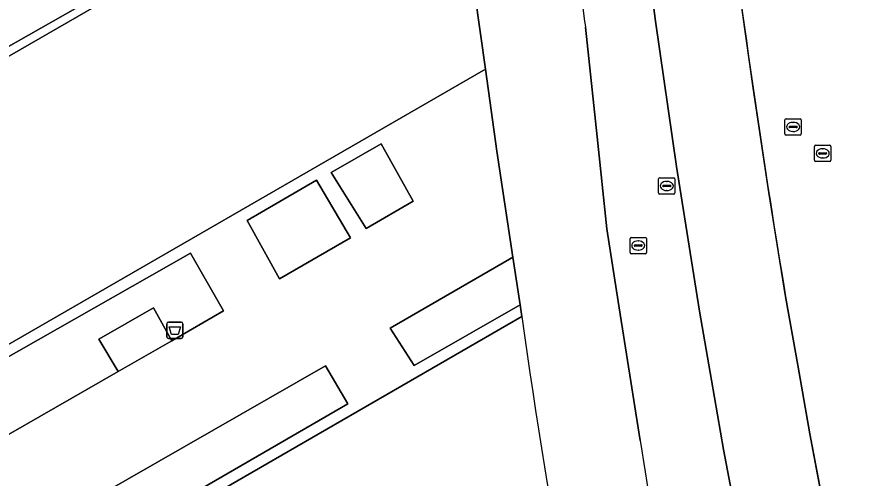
# Model space of a CAD drawing. Extents: x 155018 to 156648, y 383979 to 385733.
# Drawn here: x 155964.6 to 156016.6, y 385119.8 to 385148 of the extents above; entities that cross this region are included whole.
import ezdxf

# ---------------------------------------------------------------- set-up
doc = ezdxf.new("R2010")
doc.units = 0
for name, color, linetype in [('IMGEO_Afvalbak', 7, 'Continuous'), ('IMGEO_Groenvoorziening', 7, 'Continuous'), ('IMGEO_Lijnafwatering', 7, 'Continuous'), ('IMGEO_Pand', 7, 'Continuous'), ('IMGEO_Parkeervlak_gesloten', 7, 'Continuous'), ('IMGEO_Parkeervlak_open', 7, 'Continuous'), ('IMGEO_Rijbaan_lokaal_gesloten', 7, 'Continuous'), ('IMGEO_Rijbaan_regionaal_gesloten', 7, 'Continuous'), ('IMGEO_Rioolput', 7, 'Continuous'), ('IMGEO_Voetpad_gesloten', 7, 'Continuous')]:
    doc.layers.add(name, color=color, linetype=linetype)

msp = doc.modelspace()

# ---------------------------------------------------------------- linework, layer by layer
at = {"layer": 'IMGEO_Afvalbak'}
for p, q in [((155973.793, 385128.442), (155973.793, 385129.242)), ((155973.793, 385129.242), (155973.793, 385128.442)), ((155973.893, 385129.342), (155974.683, 385129.342)), ((155974.683, 385129.342), (155973.893, 385129.342)), ((155974.783, 385129.242), (155974.783, 385128.442)), ((155974.783, 385128.442), (155974.783, 385129.242)), ((155974.683, 385128.342), (155973.893, 385128.342)), ((155973.893, 385128.342), (155974.683, 385128.342))]:
    msp.add_line(p, q, dxfattribs=at)
msp.add_lwpolyline([(155973.936, 385129.056), (155974.64, 385129.056), (155974.491, 385128.586), (155974.085, 385128.586), (155973.936, 385129.056)], dxfattribs=at)
for centre, start, end in [((155973.893, 385129.242), 90, 180), ((155973.893, 385129.242), 90, 180), ((155974.683, 385129.242), 0, 90), ((155974.683, 385129.242), 360, 90), ((155973.893, 385128.442), 180, 270), ((155973.893, 385128.442), 180, 270), ((155974.683, 385128.442), 270, 0), ((155974.683, 385128.442), 270, 0)]:
    msp.add_arc(centre, 0.1, start, end, dxfattribs=at)
at = {"layer": 'IMGEO_Groenvoorziening'}
for points in [[(155974.094, 385128.186), (155977.253, 385130.029), (155975.235, 385133.568), (155961.186, 385125.568), (155952.921, 385139.818), (155953.439, 385140.153), (155969.245, 385149.163), (155967.443, 385152.314), (155963.396, 385150), (155948.173, 385141.295), (155948.462, 385140.816), (155960.411, 385120.341), (155970.829, 385126.313), (155969.632, 385128.302), (155972.983, 385130.221)], [(155986.894, 385140.246), (155983.854, 385138.5), (155985.979, 385135.06), (155988.86, 385136.738)], [(155982.951, 385138.036), (155978.708, 385135.563), (155980.693, 385131.983), (155985.028, 385134.5)], [(155995.394, 385130.401), (155994.957, 385133.315), (155994.749, 385133.194), (155987.462, 385128.963), (155988.92, 385126.688)], [(155984.87, 385124.337), (155983.49, 385126.669), (155964.536, 385115.784), (155963.497, 385115.107), (155968.918, 385105.667), (155971.184, 385106.98), (155967.059, 385114), (155967.66, 385114.349)]]:
    msp.add_lwpolyline(points, close=True, dxfattribs=at)
at = {"layer": 'IMGEO_Lijnafwatering'}
for points in [[(156011.705, 385130.535), (156011.639, 385130.91), (156010.612, 385137.281), (156009.654, 385143.662), (156008.763, 385150.054)], [(156015.267, 385111.119), (156013.109, 385122.501), (156012.376, 385126.706), (156011.705, 385130.535)]]:
    msp.add_lwpolyline(points, dxfattribs=at)
at = {"layer": 'IMGEO_Pand'}
msp.add_lwpolyline([(155961.404, 385126.407), (155993.292, 385144.816), (155990.981, 385161.142), (155953.759, 385139.65)], close=True, dxfattribs=at)
msp.add_lwpolyline([(155995.502, 385129.68), (155967.989, 385113.761), (155985.57, 385083.414), (156002.342, 385093.105)], dxfattribs=at)
msp.add_arc((156395.94, 385185.64), 404.329, 187.95539, 193.23, dxfattribs=at)
at = {"layer": 'IMGEO_Parkeervlak_gesloten'}
for points in [[(156002.526, 385156.663), (156003.675, 385147.76), (156004.955, 385138.874), (156006.366, 385130.008), (156007.107, 385125.782), (156007.846, 385121.543), (156011.424, 385102.671), (156013.898, 385093.572)], [(156017.905, 385096.803), (156016.745, 385103.324), (156013.109, 385122.501), (156012.376, 385126.706), (156011.639, 385130.91)]]:
    msp.add_lwpolyline(points, dxfattribs=at)
msp.add_arc((156609.128, 385230.455), 605.725, 186.934245, 189.458939, dxfattribs=at)
at = {"layer": 'IMGEO_Parkeervlak_open'}
for points in [[(155986.205, 385231.128), (155988.549, 385176.926), (155988.68, 385176.076), (155989.564, 385170.336), (155990.299, 385165.57), (155990.923, 385161.52), (155990.981, 385161.142), (155993.292, 385144.816), (155993.984, 385139.802), (155994.957, 385133.315), (155995.394, 385130.401), (155995.502, 385129.68)], [(156002.741, 385122.099), (156001.405, 385130.607), (156000.707, 385135.052), (156000.107, 385140.688), (155999.392, 385147.401)]]:
    msp.add_lwpolyline(points, dxfattribs=at)
for centre, radius, start, end in [((156470.198, 385214.545), 475.57, 186.13618, 188.11645), ((156395.94, 385185.64), 404.329, 187.95539, 193.23), ((156198.007, 385151.842), 197.518, 188.66074, 194.70574)]:
    msp.add_arc(centre, radius, start, end, dxfattribs=at)
at = {"layer": 'IMGEO_Rijbaan_lokaal_gesloten'}
for points in [[(156013.898, 385093.572), (156011.424, 385102.671), (156007.846, 385121.543), (156007.107, 385125.782), (156006.366, 385130.008), (156004.955, 385138.874), (156003.675, 385147.76), (156002.526, 385156.663), (156001.452, 385165.683), (156000.538, 385174.721), (155999.784, 385183.773), (155999.079, 385192.811), (155998.486, 385201.858), (155998.004, 385210.91), (155997.646, 385219.84), (155997.379, 385228.772)], [(155953.759, 385139.65), (155990.981, 385161.142)], [(155969.245, 385149.163), (155953.439, 385140.153)], [(155999.392, 385147.401), (156000.107, 385140.688), (156000.707, 385135.052), (156001.405, 385130.607), (156002.741, 385122.099)], [(156006.534, 385076.842), (156002.342, 385093.105), (155985.57, 385083.414), (155967.989, 385113.761), (155995.502, 385129.68), (155995.394, 385130.401), (155988.92, 385126.688), (155987.462, 385128.963), (155994.749, 385133.194), (155994.957, 385133.315), (155993.984, 385139.802), (155993.292, 385144.816), (155961.404, 385126.407)], [(155961.186, 385125.568), (155975.235, 385133.568), (155977.253, 385130.029), (155974.094, 385128.186), (155970.829, 385126.313), (155960.411, 385120.341)]]:
    msp.add_lwpolyline(points, dxfattribs=at)
for points in [[(155986.894, 385140.246), (155988.86, 385136.738), (155985.979, 385135.06), (155983.854, 385138.5)], [(155982.951, 385138.036), (155985.028, 385134.5), (155980.693, 385131.983), (155978.708, 385135.563)], [(155984.87, 385124.337), (155967.66, 385114.349), (155967.059, 385114), (155971.184, 385106.98), (155968.918, 385105.667), (155963.497, 385115.107), (155964.536, 385115.784), (155983.49, 385126.669)]]:
    msp.add_lwpolyline(points, close=True, dxfattribs=at)
for centre, radius, start, end in [((156470.198, 385214.545), 475.57, 186.13618, 188.11645), ((156198.007, 385151.842), 197.518, 188.66074, 194.70574)]:
    msp.add_arc(centre, radius, start, end, dxfattribs=at)
at = {"layer": 'IMGEO_Rijbaan_regionaal_gesloten'}
msp.add_lwpolyline([(156011.639, 385130.91), (156012.376, 385126.706), (156013.109, 385122.501), (156016.745, 385103.324), (156017.905, 385096.803)], dxfattribs=at)
msp.add_arc((156609.128, 385230.455), 605.725, 186.934245, 189.458939, dxfattribs=at)
at = {"layer": 'IMGEO_Rioolput'}
for p, q in [((156011.595, 385140.864), (156011.595, 385141.716)), ((156011.67, 385141.79), (156012.522, 385141.79)), ((156012.596, 385141.716), (156012.596, 385140.864)), ((156011.854, 385141.284), (156011.854, 385141.296)), ((156012.292, 385141.247), (156011.894, 385141.247)), ((156011.897, 385141.333), (156012.295, 385141.333)), ((156012.083, 385141.57), (156012.108, 385141.57)), ((156012.338, 385141.296), (156012.338, 385141.284)), ((156012.522, 385140.79), (156011.67, 385140.79)), ((156012.106, 385141.01), (156012.081, 385141.01)), ((156013.403, 385139.244), (156013.403, 385140.096)), ((156013.478, 385140.17), (156014.33, 385140.17)), ((156014.404, 385140.096), (156014.404, 385139.244)), ((156013.662, 385139.664), (156013.662, 385139.676)), ((156014.1, 385139.627), (156013.702, 385139.627)), ((156013.705, 385139.713), (156014.103, 385139.713)), ((156013.891, 385139.95), (156013.916, 385139.95)), ((156014.146, 385139.676), (156014.146, 385139.664)), ((156014.33, 385139.17), (156013.478, 385139.17)), ((156013.914, 385139.39), (156013.889, 385139.39)), ((156003.871, 385137.25), (156003.871, 385138.102)), ((156003.946, 385138.176), (156004.798, 385138.176)), ((156004.872, 385138.102), (156004.872, 385137.25)), ((156004.13, 385137.67), (156004.13, 385137.682)), ((156004.568, 385137.633), (156004.17, 385137.633)), ((156004.173, 385137.719), (156004.571, 385137.719)), ((156004.359, 385137.956), (156004.384, 385137.956)), ((156004.614, 385137.682), (156004.614, 385137.67)), ((156004.798, 385137.176), (156003.946, 385137.176)), ((156004.382, 385137.396), (156004.357, 385137.396)), ((156002.125, 385133.6), (156002.125, 385134.452)), ((156002.2, 385134.526), (156003.052, 385134.526)), ((156003.126, 385134.452), (156003.126, 385133.6)), ((156002.384, 385134.02), (156002.384, 385134.032)), ((156002.822, 385133.983), (156002.424, 385133.983)), ((156002.427, 385134.069), (156002.825, 385134.069)), ((156002.613, 385134.306), (156002.638, 385134.306)), ((156002.868, 385134.032), (156002.868, 385134.02)), ((156003.052, 385133.526), (156002.2, 385133.526)), ((156002.636, 385133.746), (156002.611, 385133.746))]:
    msp.add_line(p, q, dxfattribs=at)
for points in [[(156011.595, 385140.864), (156011.595, 385141.716)], [(156011.67, 385141.79), (156012.522, 385141.79)], [(156012.596, 385141.716), (156012.596, 385140.864)], [(156012.522, 385140.79), (156011.67, 385140.79)], [(156013.403, 385139.244), (156013.403, 385140.096)], [(156013.478, 385140.17), (156014.33, 385140.17)], [(156014.404, 385140.096), (156014.404, 385139.244)], [(156014.33, 385139.17), (156013.478, 385139.17)], [(156003.871, 385137.25), (156003.871, 385138.102)], [(156003.946, 385138.176), (156004.798, 385138.176)], [(156004.872, 385138.102), (156004.872, 385137.25)], [(156004.798, 385137.176), (156003.946, 385137.176)], [(156002.125, 385133.6), (156002.125, 385134.452)], [(156002.2, 385134.526), (156003.052, 385134.526)], [(156003.126, 385134.452), (156003.126, 385133.6)], [(156003.052, 385133.526), (156002.2, 385133.526)]]:
    msp.add_lwpolyline(points, dxfattribs=at)
for centre, radius, start, end in [((156011.672, 385141.714), 0.0765, 91.552, 178.448), ((156011.672, 385141.714), 0.0765, 91.552, 178.448), ((156012.52, 385141.714), 0.0765, 1.552, 88.448), ((156012.52, 385141.714), 0.0765, 1.552, 88.448), ((156011.894, 385141.293), 0.0403, 85.8775, 175.7526), ((156011.891, 385141.283), 0.0366, 178.938, 274.7102), ((156012.295, 385141.29), 0.043, 264.8664, 352.4533), ((156012.299, 385141.295), 0.0386, 1.7309, 96.639), ((156011.672, 385140.866), 0.0765, 181.552, 268.448), ((156011.672, 385140.866), 0.0765, 181.552, 268.448), ((156012.52, 385140.866), 0.0765, 271.552, 358.448), ((156012.52, 385140.866), 0.0765, 271.552, 358.448), ((156013.48, 385140.094), 0.0765, 91.552, 178.448), ((156013.48, 385140.094), 0.0765, 91.552, 178.448), ((156014.328, 385140.094), 0.0765, 1.552, 88.448), ((156014.328, 385140.094), 0.0765, 1.552, 88.448), ((156013.702, 385139.673), 0.0403, 85.8775, 175.7526), ((156013.699, 385139.663), 0.0366, 178.938, 274.7102), ((156014.103, 385139.67), 0.043, 264.8664, 352.4533), ((156014.107, 385139.675), 0.0386, 1.7309, 96.639), ((156013.48, 385139.246), 0.0765, 181.552, 268.448), ((156013.48, 385139.246), 0.0765, 181.552, 268.448), ((156014.328, 385139.246), 0.0765, 271.552, 358.448), ((156014.328, 385139.246), 0.0765, 271.552, 358.448), ((156003.948, 385138.1), 0.0765, 91.552, 178.448), ((156003.948, 385138.1), 0.0765, 91.552, 178.448), ((156004.796, 385138.1), 0.0765, 1.552, 88.448), ((156004.796, 385138.1), 0.0765, 1.552, 88.448), ((156004.17, 385137.679), 0.0403, 85.8775, 175.7526), ((156004.167, 385137.669), 0.0366, 178.938, 274.7102), ((156004.571, 385137.676), 0.043, 264.8664, 352.4533), ((156004.575, 385137.681), 0.0386, 1.7309, 96.639), ((156003.948, 385137.252), 0.0765, 181.552, 268.448), ((156003.948, 385137.252), 0.0765, 181.552, 268.448), ((156004.796, 385137.252), 0.0765, 271.552, 358.448), ((156004.796, 385137.252), 0.0765, 271.552, 358.448), ((156002.202, 385134.45), 0.0765, 91.552, 178.448), ((156002.202, 385134.45), 0.0765, 91.552, 178.448), ((156003.05, 385134.45), 0.0765, 1.552, 88.448), ((156003.05, 385134.45), 0.0765, 1.552, 88.448), ((156002.424, 385134.029), 0.0403, 85.8775, 175.7526), ((156002.421, 385134.019), 0.0366, 178.938, 274.7102), ((156002.825, 385134.026), 0.043, 264.8664, 352.4533), ((156002.829, 385134.031), 0.0386, 1.7309, 96.639), ((156002.202, 385133.602), 0.0765, 181.552, 268.448), ((156002.202, 385133.602), 0.0765, 181.552, 268.448), ((156003.05, 385133.602), 0.0765, 271.552, 358.448), ((156003.05, 385133.602), 0.0765, 271.552, 358.448)]:
    msp.add_arc(centre, radius, start, end, dxfattribs=at)
for centre, major_axis, ratio, start_param, end_param in [((156012.082, 385141.29), (-0.387, 0.002), 0.722429, 4.712389, 7.853982), ((156012.107, 385141.29), (-0.39, 0.002), 0.717154, 1.570796, 4.712389), ((156013.89, 385139.67), (-0.387, 0.002), 0.722429, 4.712389, 7.853982), ((156013.915, 385139.67), (-0.39, 0.002), 0.717154, 1.570796, 4.712389), ((156004.358, 385137.676), (-0.387, 0.002), 0.722429, 4.712389, 7.853982), ((156004.383, 385137.676), (-0.39, 0.002), 0.717154, 1.570796, 4.712389), ((156002.612, 385134.026), (-0.387, 0.002), 0.722429, 4.712389, 7.853982), ((156002.637, 385134.026), (-0.39, 0.002), 0.717154, 1.570796, 4.712389)]:
    msp.add_ellipse(centre, major_axis=major_axis, ratio=ratio, start_param=start_param, end_param=end_param, dxfattribs=at)
at = {"layer": 'IMGEO_Voetpad_gesloten'}
msp.add_lwpolyline([(155970.829, 385126.313), (155974.094, 385128.186), (155972.983, 385130.221), (155969.632, 385128.302)], close=True, dxfattribs=at)

doc.saveas('drawing.dxf')
